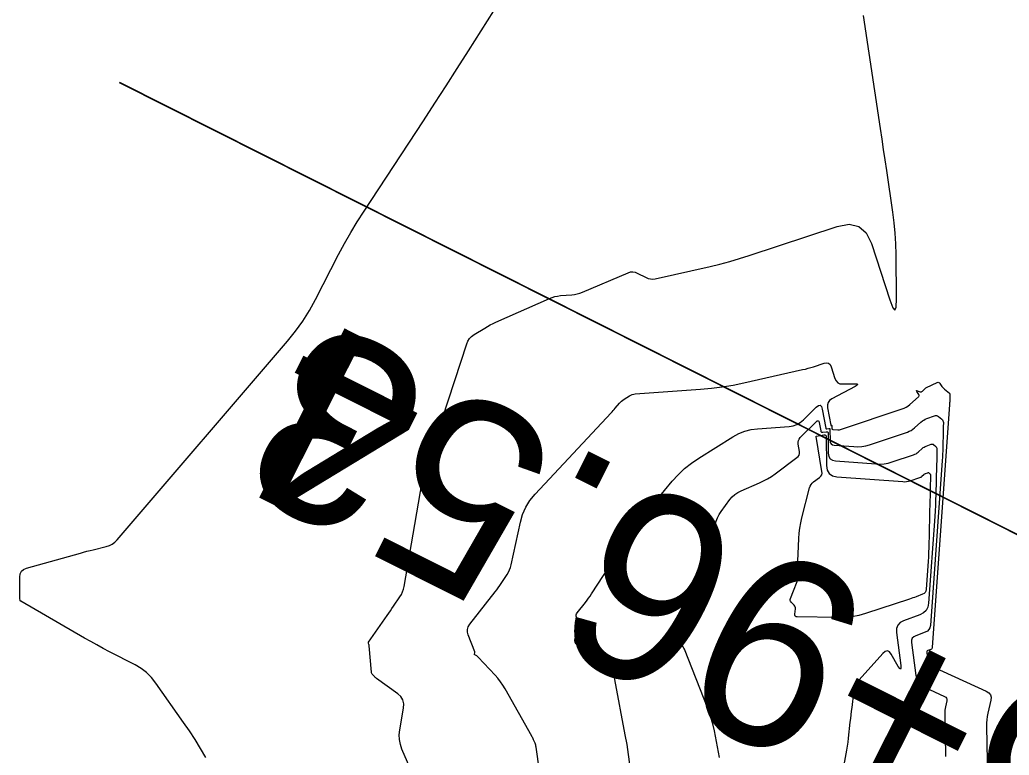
# Model space of a CAD drawing. Extents: x 658976 to 668721, y 639543 to 647196.
# Drawn here: x 662405.59 to 662447.36, y 643676.24 to 643707.29 of the extents above; entities that cross this region are included whole.
import ezdxf

# ---------------------------------------------------------------- set-up
doc = ezdxf.new("R2010")
doc.units = 0
for name, color, linetype in [('Ex_Major Contours', 7, 'Continuous'), ('Ex_Minor Contours', 7, 'Continuous'), ('R_Ramp 15 Degree_Min Ls', 7, 'Continuous'), ('R_Ramp 20 Degree Des Ls Annot', 7, 'Continuous'), ('R_Ramp 20 Degree Existing Ramp', 7, 'Continuous')]:
    doc.layers.add(name, color=color, linetype=linetype)

msp = doc.modelspace()

# ---------------------------------------------------------------- linework, layer by layer
at = {"layer": 'Ex_Major Contours'}
msp.add_lwpolyline([(662431.345, 643675.857), (662431.29, 643676.274), (662431.226, 643676.69), (662431.152, 643677.105), (662430.712, 643679.434), (662430.694, 643679.511), (662430.67, 643679.586), (662430.64, 643679.659), (662430.604, 643679.729), (662430.405, 643680.083), (662430.386, 643680.114), (662430.365, 643680.143), (662430.343, 643680.172), (662430.32, 643680.199), (662430.221, 643680.305), (662430.195, 643680.33), (662430.168, 643680.353), (662430.138, 643680.374), (662430.107, 643680.392), (662429.156, 643680.886), (662429.08, 643680.94), (662429.035, 643681.007), (662429.019, 643681.086), (662429.033, 643681.178), (662429.18, 643681.666), (662429.191, 643681.717), (662429.193, 643681.767), (662429.187, 643681.817), (662429.172, 643681.866), (662429.095, 643682.064), (662429.082, 643682.112), (662429.083, 643682.158), (662429.096, 643682.203), (662429.122, 643682.245), (662429.47, 643682.688), (662429.538, 643682.777), (662429.604, 643682.866), (662429.668, 643682.958), (662429.73, 643683.05), (662430.955, 643684.921), (662430.982, 643684.967), (662431.005, 643685.015), (662431.023, 643685.065), (662431.037, 643685.117), (662431.083, 643685.329), (662431.098, 643685.38), (662431.119, 643685.428), (662431.147, 643685.472), (662431.18, 643685.514), (662431.55, 643685.909), (662431.623, 643685.989), (662431.696, 643686.07), (662431.767, 643686.151), (662431.836, 643686.234), (662433.138, 643687.803), (662433.388, 643688.081), (662433.658, 643688.337), (662433.947, 643688.57), (662434.256, 643688.781), (662435.696, 643689.682), (662435.941, 643689.815), (662436.195, 643689.916), (662436.461, 643689.984), (662436.736, 643690.021), (662438.073, 643690.117), (662438.241, 643690.144), (662438.397, 643690.198), (662438.54, 643690.28), (662438.671, 643690.39), (662439.212, 643690.931), (662439.304, 643691.002), (662439.377, 643691.013), (662439.431, 643690.963), (662439.466, 643690.852), (662439.613, 643690.051), (662439.619, 643690.033), (662439.63, 643690.021), (662439.645, 643690.015), (662439.664, 643690.016), (662439.749, 643690.031), (662439.767, 643690.031), (662439.781, 643690.026), (662439.789, 643690.014), (662439.791, 643689.995), (662439.795, 643689.514), (662439.807, 643689.437), (662439.84, 643689.38), (662439.895, 643689.343), (662439.971, 643689.327), (662440.807, 643689.265), (662440.974, 643689.26), (662441.14, 643689.273), (662441.303, 643689.301), (662441.464, 643689.347), (662443.059, 643689.88), (662443.14, 643689.912), (662443.216, 643689.951), (662443.287, 643689.997), (662443.354, 643690.052), (662443.635, 643690.302), (662443.692, 643690.348), (662443.752, 643690.387), (662443.815, 643690.422), (662443.882, 643690.45), (662444.209, 643690.57), (662444.251, 643690.58), (662444.291, 643690.579), (662444.33, 643690.567), (662444.367, 643690.543), (662444.512, 643690.425), (662444.542, 643690.395), (662444.563, 643690.361), (662444.576, 643690.323), (662444.58, 643690.28), (662444.577, 643690.103), (662444.576, 643690.059), (662444.575, 643690.014), (662444.574, 643689.97), (662444.573, 643689.925), (662444.554, 643689.214), (662444.55, 643689.081), (662444.544, 643688.947), (662444.537, 643688.814), (662444.528, 643688.681), (662444.033, 643681.72), (662444.014, 643681.622), (662443.971, 643681.541), (662443.905, 643681.477), (662443.816, 643681.431), (662443.413, 643681.283), (662443.327, 643681.237), (662443.269, 643681.174), (662443.24, 643681.093), (662443.239, 643680.996), (662443.419, 643679.603), (662443.459, 643679.44), (662443.534, 643679.303), (662443.643, 643679.191), (662443.787, 643679.105), (662444.634, 643678.723), (662444.685, 643678.69), (662444.718, 643678.649), (662444.731, 643678.598), (662444.726, 643678.537), (662444.666, 643678.277), (662444.653, 643678.212), (662444.644, 643678.146), (662444.64, 643678.08), (662444.639, 643678.013), (662444.671, 643676.184)], dxfattribs=at)
at = {"layer": 'Ex_Minor Contours'}
for points in [[(662413.443, 643676.143), (662413.223, 643676.522), (662412.994, 643676.895), (662412.755, 643677.263), (662412.508, 643677.625), (662411.343, 643679.284), (662411.158, 643679.518), (662410.949, 643679.724), (662410.716, 643679.903), (662410.459, 643680.055), (662409.386, 643680.608), (662409.118, 643680.748), (662408.852, 643680.891), (662408.588, 643681.037), (662408.325, 643681.186), (662405.633, 643682.738), (662405.622, 643682.747), (662405.613, 643682.757), (662405.608, 643682.769), (662405.605, 643682.783), (662405.6, 643682.843), (662405.598, 643682.858), (662405.598, 643682.873), (662405.597, 643682.888), (662405.597, 643682.903), (662405.593, 643683.761), (662405.611, 643683.896), (662405.664, 643684.004), (662405.753, 643684.084), (662405.877, 643684.137), (662408.151, 643684.773), (662408.287, 643684.81), (662408.424, 643684.846), (662408.56, 643684.881), (662408.697, 643684.915), (662409.246, 643685.046), (662409.378, 643685.088), (662409.498, 643685.148), (662409.607, 643685.227), (662409.704, 643685.325), (662416.893, 643693.72), (662417.227, 643694.133), (662417.535, 643694.563), (662417.818, 643695.011), (662418.075, 643695.476), (662419.051, 643697.37), (662419.301, 643697.84), (662419.564, 643698.303), (662419.838, 643698.759), (662420.124, 643699.208), (662422.63, 643703.025), (662423.11, 643703.76), (662423.587, 643704.496), (662424.061, 643705.235), (662424.532, 643705.975), (662426.411, 643708.94)], [(662422.061, 643675.716), (662421.726, 643676.499), (662421.658, 643676.696), (662421.619, 643676.897), (662421.611, 643677.102), (662421.633, 643677.31), (662421.795, 643678.227), (662421.805, 643678.408), (662421.767, 643678.569), (662421.681, 643678.711), (662421.548, 643678.833), (662420.655, 643679.475), (662420.631, 643679.493), (662420.608, 643679.512), (662420.586, 643679.532), (662420.566, 643679.554), (662420.484, 643679.642), (662420.466, 643679.665), (662420.453, 643679.69), (662420.444, 643679.717), (662420.439, 643679.746), (662420.347, 643680.858), (662420.345, 643680.872), (662420.342, 643680.886), (662420.339, 643680.9), (662420.334, 643680.913), (662420.314, 643680.967), (662420.31, 643680.98), (662420.31, 643680.993), (662420.313, 643681.005), (662420.32, 643681.017), (662421.101, 643682.141), (662421.168, 643682.239), (662421.236, 643682.337), (662421.304, 643682.435), (662421.371, 643682.533), (662421.64, 643682.927), (662421.701, 643683.028), (662421.75, 643683.133), (662421.788, 643683.244), (662421.815, 643683.359), (662422.581, 643687.779), (662422.586, 643687.808), (662422.591, 643687.837), (662422.597, 643687.865), (662422.603, 643687.894), (662422.628, 643688.009), (662422.636, 643688.036), (662422.648, 643688.062), (662422.662, 643688.086), (662422.681, 643688.108), (662422.76, 643688.194), (662422.778, 643688.216), (662422.794, 643688.239), (662422.806, 643688.265), (662422.815, 643688.292), (662423.167, 643689.582), (662423.23, 643689.805), (662423.295, 643690.028), (662423.363, 643690.251), (662423.434, 643690.472), (662424.457, 643693.605), (662424.507, 643693.724), (662424.576, 643693.829), (662424.662, 643693.919), (662424.767, 643693.996), (662425.222, 643694.271), (662425.337, 643694.338), (662425.453, 643694.401), (662425.572, 643694.461), (662425.693, 643694.517), (662427.958, 643695.522), (662428.068, 643695.566), (662428.181, 643695.6), (662428.296, 643695.624), (662428.414, 643695.639), (662428.89, 643695.679), (662429.008, 643695.694), (662429.124, 643695.718), (662429.237, 643695.751), (662429.348, 643695.793), (662431.279, 643696.609), (662431.375, 643696.638), (662431.469, 643696.646), (662431.563, 643696.631), (662431.657, 643696.595), (662432.028, 643696.405), (662432.122, 643696.367), (662432.218, 643696.346), (662432.316, 643696.342), (662432.417, 643696.356), (662434.732, 643696.874), (662435.15, 643696.973), (662435.566, 643697.082), (662435.978, 643697.202), (662436.388, 643697.332), (662440.103, 643698.565), (662440.6, 643698.655), (662441.006, 643698.563), (662441.32, 643698.291), (662441.542, 643697.838), (662442.317, 643695.456), (662442.442, 643695.129), (662442.53, 643695.028), (662442.582, 643695.152), (662442.597, 643695.501), (662442.584, 643697.382), (662442.573, 643697.828), (662442.547, 643698.273), (662442.505, 643698.716), (662442.448, 643699.158), (662442.188, 643700.925), (662442.123, 643701.367), (662442.058, 643701.808), (662441.992, 643702.25), (662441.926, 643702.691), (662441.213, 643707.468)], [(662427.531, 643675.574), (662427.39, 643676.582), (662427.383, 643676.622), (662427.373, 643676.662), (662427.361, 643676.701), (662427.346, 643676.74), (662427.281, 643676.892), (662427.264, 643676.93), (662427.246, 643676.967), (662427.228, 643677.004), (662427.208, 643677.04), (662426.079, 643679.041), (662425.986, 643679.195), (662425.884, 643679.342), (662425.775, 643679.484), (662425.656, 643679.618), (662424.947, 643680.38), (662424.933, 643680.394), (662424.918, 643680.407), (662424.902, 643680.418), (662424.884, 643680.428), (662424.8, 643680.472), (662424.791, 643680.478), (662424.785, 643680.486), (662424.784, 643680.495), (662424.785, 643680.506), (662424.799, 643680.553), (662424.802, 643680.564), (662424.802, 643680.576), (662424.801, 643680.587), (662424.797, 643680.599), (662424.519, 643681.313), (662424.487, 643681.433), (662424.488, 643681.549), (662424.521, 643681.659), (662424.586, 643681.765), (662425.658, 643683.129), (662425.726, 643683.218), (662425.792, 643683.308), (662425.856, 643683.399), (662425.918, 643683.492), (662426.163, 643683.866), (662426.219, 643683.961), (662426.267, 643684.06), (662426.304, 643684.164), (662426.333, 643684.271), (662426.726, 643686.076), (662426.82, 643686.402), (662426.955, 643686.708), (662427.129, 643686.992), (662427.345, 643687.254), (662430.555, 643690.69), (662430.6, 643690.739), (662430.645, 643690.789), (662430.688, 643690.839), (662430.731, 643690.89), (662430.902, 643691.096), (662430.946, 643691.145), (662430.994, 643691.191), (662431.046, 643691.232), (662431.101, 643691.269), (662431.328, 643691.412), (662431.386, 643691.443), (662431.446, 643691.467), (662431.509, 643691.484), (662431.575, 643691.492), (662434.323, 643691.69), (662434.785, 643691.732), (662435.244, 643691.791), (662435.7, 643691.866), (662436.154, 643691.959), (662438.64, 643692.515), (662438.755, 643692.542), (662438.869, 643692.572), (662438.982, 643692.605), (662439.095, 643692.641), (662439.543, 643692.79), (662439.646, 643692.808), (662439.73, 643692.789), (662439.794, 643692.733), (662439.84, 643692.639), (662440.003, 643692.141), (662440.052, 643692.038), (662440.123, 643691.965), (662440.215, 643691.922), (662440.328, 643691.91), (662440.826, 643691.922), (662440.921, 643691.917), (662440.958, 643691.897), (662440.936, 643691.861), (662440.856, 643691.81), (662439.867, 643691.278), (662439.772, 643691.21), (662439.711, 643691.125), (662439.683, 643691.025), (662439.689, 643690.908), (662439.825, 643690.17), (662439.826, 643690.166), (662439.829, 643690.163), (662439.832, 643690.162), (662439.837, 643690.162), (662439.858, 643690.165), (662439.862, 643690.166), (662439.866, 643690.164), (662439.868, 643690.161), (662439.868, 643690.157), (662439.869, 643690.039), (662439.872, 643690.02), (662439.88, 643690.006), (662439.894, 643689.997), (662439.912, 643689.993), (662440.118, 643689.977), (662440.159, 643689.976), (662440.199, 643689.979), (662440.239, 643689.986), (662440.279, 643689.998), (662442.84, 643690.855), (662442.926, 643690.888), (662443.008, 643690.93), (662443.085, 643690.98), (662443.157, 643691.038), (662443.523, 643691.365), (662443.544, 643691.389), (662443.553, 643691.415), (662443.551, 643691.442), (662443.537, 643691.471), (662443.455, 643691.596), (662443.443, 643691.618), (662443.443, 643691.63), (662443.455, 643691.633), (662443.479, 643691.627), (662443.603, 643691.581), (662443.63, 643691.574), (662443.654, 643691.576), (662443.677, 643691.586), (662443.698, 643691.603), (662443.777, 643691.69), (662443.798, 643691.711), (662443.82, 643691.729), (662443.844, 643691.745), (662443.87, 643691.759), (662444.322, 643691.97), (662444.356, 643691.981), (662444.386, 643691.979), (662444.413, 643691.964), (662444.436, 643691.937), (662444.521, 643691.804), (662444.543, 643691.772), (662444.568, 643691.742), (662444.595, 643691.714), (662444.625, 643691.688), (662444.836, 643691.516), (662444.844, 643691.508), (662444.85, 643691.499), (662444.853, 643691.488), (662444.854, 643691.477), (662444.853, 643691.416), (662444.853, 643691.392), (662444.852, 643691.38), (662444.847, 643691.187), (662444.846, 643691.15), (662444.844, 643691.114), (662444.842, 643691.078), (662444.84, 643691.042), (662444.11, 643680.781), (662444.105, 643680.752), (662444.092, 643680.728), (662444.072, 643680.71), (662444.046, 643680.696), (662443.927, 643680.652), (662443.901, 643680.639), (662443.884, 643680.62), (662443.876, 643680.596), (662443.875, 643680.567), (662443.923, 643680.196), (662443.94, 643680.129), (662443.971, 643680.072), (662444.016, 643680.027), (662444.075, 643679.991), (662446.391, 643678.944), (662446.499, 643678.877), (662446.567, 643678.789), (662446.595, 643678.683), (662446.584, 643678.556), (662446.459, 643678.011), (662446.432, 643677.874), (662446.413, 643677.736), (662446.403, 643677.598), (662446.401, 643677.458), (662446.478, 643673.059)], [(662435.123, 643676.146), (662434.912, 643677.263), (662434.86, 643677.503), (662434.798, 643677.739), (662434.724, 643677.973), (662434.64, 643678.203), (662433.648, 643680.712), (662433.625, 643680.761), (662433.598, 643680.807), (662433.565, 643680.849), (662433.528, 643680.888), (662433.368, 643681.036), (662433.332, 643681.075), (662433.306, 643681.119), (662433.287, 643681.167), (662433.278, 643681.219), (662433.257, 643681.447), (662433.255, 643681.503), (662433.258, 643681.558), (662433.267, 643681.612), (662433.281, 643681.666), (662433.526, 643682.435), (662433.537, 643682.469), (662433.546, 643682.504), (662433.555, 643682.539), (662433.563, 643682.574), (662433.593, 643682.715), (662433.602, 643682.749), (662433.614, 643682.783), (662433.629, 643682.815), (662433.647, 643682.846), (662434.298, 643683.88), (662434.405, 643684.066), (662434.496, 643684.258), (662434.571, 643684.458), (662434.629, 643684.664), (662434.943, 643685.97), (662434.986, 643686.118), (662435.043, 643686.26), (662435.115, 643686.396), (662435.2, 643686.525), (662435.569, 643687.029), (662435.667, 643687.147), (662435.779, 643687.248), (662435.903, 643687.334), (662436.04, 643687.403), (662436.818, 643687.736), (662436.992, 643687.817), (662437.161, 643687.907), (662437.325, 643688.008), (662437.482, 643688.118), (662438.4, 643688.8), (662438.455, 643688.852), (662438.491, 643688.911), (662438.507, 643688.979), (662438.503, 643689.055), (662438.451, 643689.373), (662438.447, 643689.45), (662438.46, 643689.521), (662438.491, 643689.586), (662438.539, 643689.646), (662439.211, 643690.318), (662439.257, 643690.353), (662439.294, 643690.359), (662439.321, 643690.334), (662439.338, 643690.278), (662439.402, 643689.931), (662439.413, 643689.899), (662439.431, 643689.879), (662439.457, 643689.869), (662439.49, 643689.87), (662439.639, 643689.896), (662439.672, 643689.897), (662439.695, 643689.887), (662439.71, 643689.866), (662439.715, 643689.834), (662439.722, 643688.99), (662439.742, 643688.854), (662439.8, 643688.754), (662439.896, 643688.69), (662440.03, 643688.661), (662441.734, 643688.534), (662441.91, 643688.529), (662442.083, 643688.542), (662442.254, 643688.573), (662442.423, 643688.62), (662443.325, 643688.922), (662443.377, 643688.942), (662443.426, 643688.967), (662443.472, 643688.997), (662443.515, 643689.032), (662443.697, 643689.194), (662443.733, 643689.223), (662443.772, 643689.249), (662443.813, 643689.271), (662443.856, 643689.289), (662444.067, 643689.367), (662444.094, 643689.374), (662444.121, 643689.373), (662444.145, 643689.365), (662444.169, 643689.35), (662444.261, 643689.275), (662444.282, 643689.255), (662444.296, 643689.232), (662444.304, 643689.206), (662444.307, 643689.178), (662444.301, 643688.777), (662444.299, 643688.701), (662444.298, 643688.624), (662444.296, 643688.547), (662444.294, 643688.471), (662444.261, 643687.242), (662444.254, 643687.011), (662444.244, 643686.781), (662444.231, 643686.551), (662444.216, 643686.321), (662443.955, 643682.658), (662443.923, 643682.491), (662443.85, 643682.353), (662443.738, 643682.245), (662443.586, 643682.167), (662442.899, 643681.914), (662442.752, 643681.836), (662442.653, 643681.728), (662442.604, 643681.591), (662442.603, 643681.424), (662442.783, 643680.026), (662442.79, 643679.914), (662442.775, 643679.87), (662442.735, 643679.895), (662442.673, 643679.989), (662442.377, 643680.502), (662442.3, 643680.6), (662442.217, 643680.639), (662442.127, 643680.618), (662442.031, 643680.538), (662441.027, 643679.419), (662440.933, 643679.298), (662440.861, 643679.167), (662440.811, 643679.026), (662440.782, 643678.876), (662440.709, 643678.256), (662440.691, 643678.101), (662440.673, 643677.945), (662440.656, 643677.79), (662440.638, 643677.635), (662440.563, 643676.951), (662440.543, 643676.785), (662440.52, 643676.62), (662440.495, 643676.455), (662440.466, 643676.291), (662439.527, 643671.202)]]:
    msp.add_lwpolyline(points, dxfattribs=at)
msp.add_lwpolyline([(662438.539, 643683.912), (662438.539, 643683.931), (662438.532, 643683.95), (662438.519, 643683.967), (662438.454, 643684.032), (662438.44, 643684.05), (662438.431, 643684.068), (662438.425, 643684.089), (662438.424, 643684.111), (662438.479, 643685.39), (662438.494, 643685.61), (662438.521, 643685.828), (662438.558, 643686.045), (662438.608, 643686.26), (662438.932, 643687.524), (662438.957, 643687.597), (662438.994, 643687.663), (662439.041, 643687.722), (662439.099, 643687.773), (662439.354, 643687.963), (662439.409, 643688.014), (662439.444, 643688.073), (662439.46, 643688.14), (662439.456, 643688.214), (662439.213, 643689.691), (662439.214, 643689.696), (662439.216, 643689.703), (662439.218, 643689.706), (662439.221, 643689.707), (662439.532, 643689.762), (662439.578, 643689.763), (662439.611, 643689.749), (662439.631, 643689.72), (662439.638, 643689.674), (662439.648, 643688.466), (662439.677, 643688.272), (662439.76, 643688.129), (662439.897, 643688.036), (662440.088, 643687.995), (662442.872, 643687.788), (662442.951, 643687.786), (662443.029, 643687.792), (662443.107, 643687.805), (662443.183, 643687.827), (662443.59, 643687.963), (662443.613, 643687.972), (662443.636, 643687.983), (662443.657, 643687.997), (662443.676, 643688.013), (662443.758, 643688.086), (662443.775, 643688.099), (662443.792, 643688.111), (662443.811, 643688.121), (662443.83, 643688.129), (662443.925, 643688.164), (662443.938, 643688.167), (662443.95, 643688.167), (662443.961, 643688.163), (662443.972, 643688.156), (662444.013, 643688.122), (662444.022, 643688.113), (662444.029, 643688.103), (662444.033, 643688.091), (662444.034, 643688.079), (662444.024, 643687.452), (662444.022, 643687.343), (662444.02, 643687.234), (662444.018, 643687.125), (662444.015, 643687.016), (662443.961, 643684.998), (662443.955, 643684.806), (662443.946, 643684.614), (662443.936, 643684.422), (662443.923, 643684.231), (662443.852, 643683.228), (662443.839, 643683.161), (662443.809, 643683.105), (662443.764, 643683.061), (662443.703, 643683.03), (662443.426, 643682.928), (662443.356, 643682.902), (662443.287, 643682.878), (662443.217, 643682.854), (662443.147, 643682.831), (662441.293, 643682.224), (662441.004, 643682.142), (662440.71, 643682.085), (662440.414, 643682.053), (662440.113, 643682.046), (662438.406, 643682.078), (662438.36, 643682.085), (662438.328, 643682.106), (662438.312, 643682.139), (662438.31, 643682.186), (662438.333, 643682.415), (662438.334, 643682.459), (662438.325, 643682.499), (662438.307, 643682.537), (662438.28, 643682.572), (662438.153, 643682.703), (662438.127, 643682.738), (662438.114, 643682.774), (662438.113, 643682.813), (662438.123, 643682.854), (662438.534, 643683.891)], close=True, dxfattribs=at)
at = {"layer": 'R_Ramp 15 Degree_Min Ls'}
msp.add_lwpolyline([(662588.438, 643614.677), (662499.125, 643659.657), (662409.812, 643704.637)], dxfattribs=at)
at = {"layer": 'R_Ramp 20 Degree Existing Ramp'}
msp.add_lwpolyline([(662588.434, 643614.668), (662499.121, 643659.648), (662409.808, 643704.628)], dxfattribs=at)
msp.add_lwpolyline([(662588.434, 643614.668), (662499.121, 643659.648), (662409.808, 643704.628)], dxfattribs=at)

# ---------------------------------------------------------------- texts
at = {"layer": 'R_Ramp 15 Degree_Min Ls'}
msp.add_text('P.I. STA. 186+96.54', height=8, rotation=153.2693, dxfattribs=at).set_placement((662504.41, 643651.397))
at = {"layer": 'R_Ramp 20 Degree Des Ls Annot'}
msp.add_text('P.I. STA. 187+46.40', height=8, rotation=153.2693, dxfattribs=at).set_placement((662526.244, 643696.241))
at = {"layer": 'R_Ramp 20 Degree Existing Ramp'}
msp.add_text('P.I. STA. 186+96.53', height=8, rotation=153.2693, dxfattribs=at).set_placement((662504.406, 643651.388))
msp.add_text('P.I. STA. 186+96.53', height=8, rotation=153.2693, dxfattribs=at).set_placement((662504.406, 643651.388))

doc.saveas('drawing.dxf')
